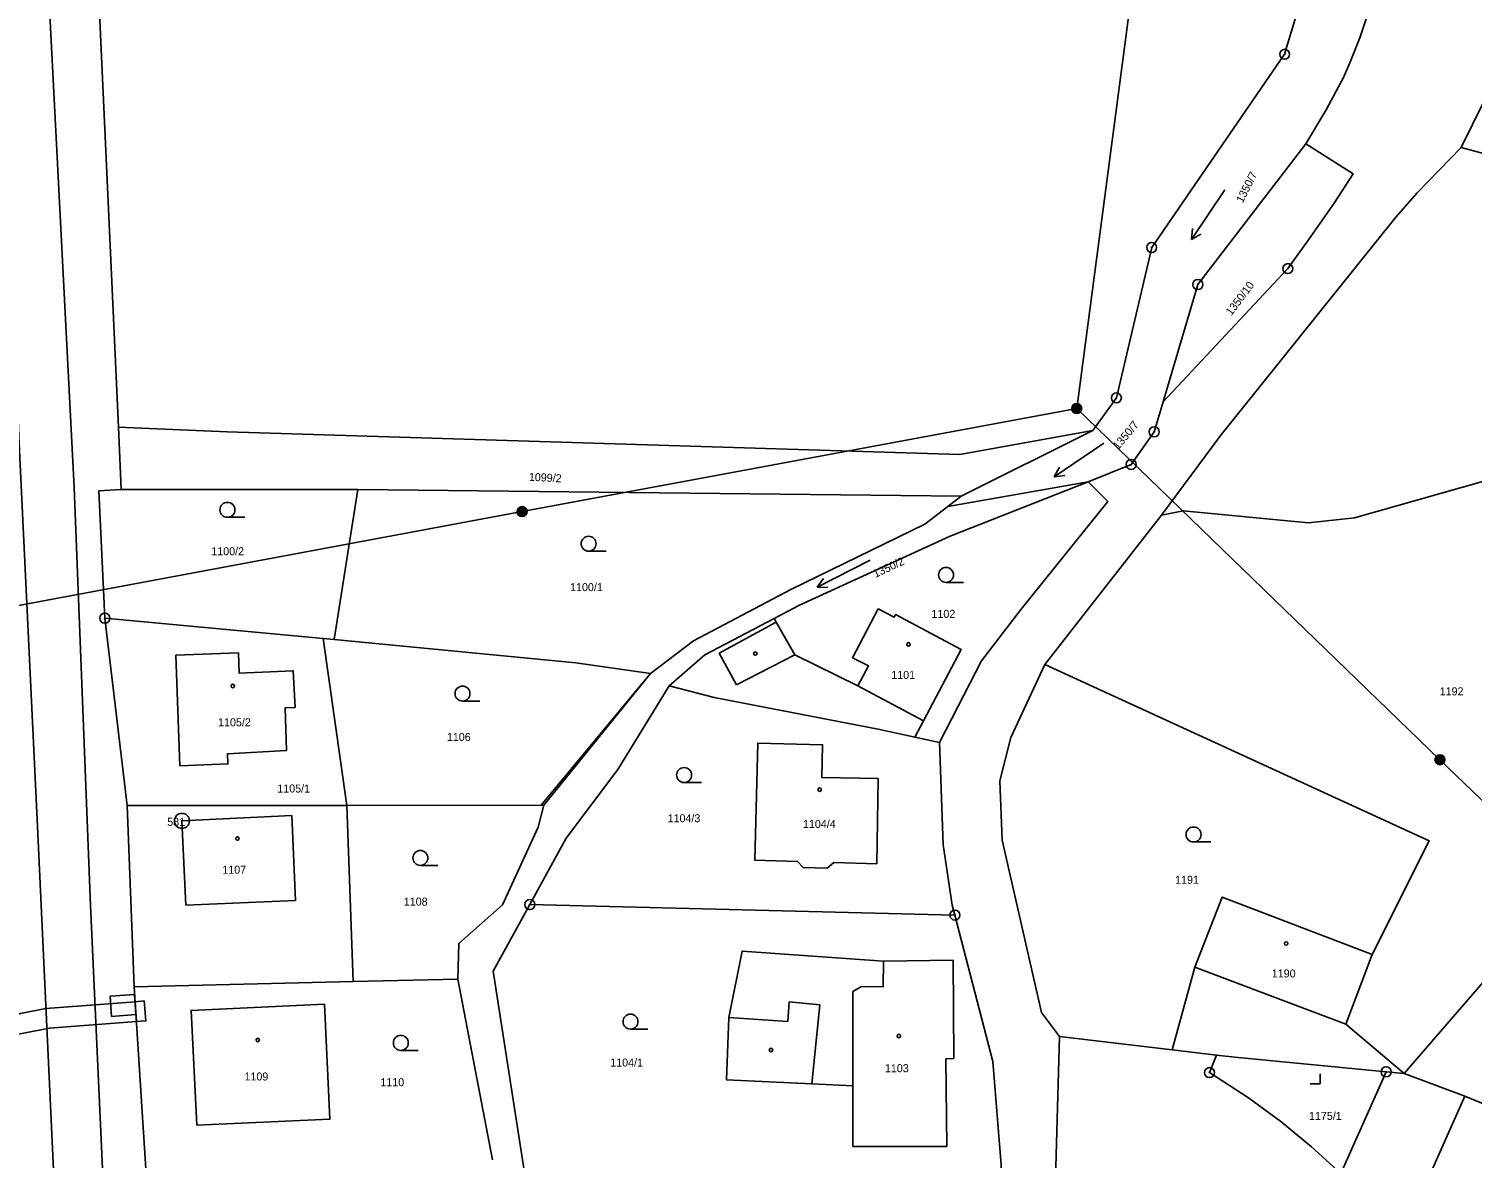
# Model space of a CAD drawing. Extents: x -587171 to -555306, y -1167727 to -1074732.
# Drawn here: x -560072.1 to -559927.4, y -1077081.2 to -1076968 of the extents above; entities that cross this region are included whole.
import ezdxf

# ---------------------------------------------------------------- set-up
doc = ezdxf.new("R2010")
doc.units = 0
for name, color, linetype in [('Hranice parcel', 7, 'Continuous'), ('Parcelní čísla', 7, 'Continuous'), ('Poz předměty', 7, 'Continuous'), ('Vnitřní kresba', 7, 'Continuous'), ('Věcná břemena k části', 7, 'Continuous'), ('Značky bodu BP', 7, 'Continuous'), ('Značky budov', 7, 'Continuous'), ('Značky kultur', 7, 'Continuous')]:
    doc.layers.add(name, color=color, linetype=linetype)

msp = doc.modelspace()

# ---------------------------------------------------------------- linework, layer by layer
at = {"layer": 'Hranice parcel'}
for p, q in [((-560065.05, -1076966.36), (-560063.16, -1077007.91)), ((-559926.22, -1076975.34), (-559928.46, -1076979.86)), ((-560062.88, -1077014.16), (-560063.16, -1077007.91)), ((-559978.62, -1077014.82), (-559965.42, -1077008.24)), ((-560039.14, -1077014.16), (-560062.88, -1077014.16)), ((-560039.14, -1077014.16), (-560041.51, -1077029.2)), ((-559978.62, -1077014.82), (-560039.14, -1077014.16)), ((-559965.89, -1077013.39), (-559979.97, -1077015.86)), ((-559979.97, -1077015.86), (-559978.62, -1077014.82)), ((-559958.53, -1077016.72), (-559970.23, -1077031.69)), ((-560064.53, -1077027.06), (-560042.63, -1077029.1)), ((-560064.53, -1077027.06), (-560062.28, -1077045.84)), ((-560042.63, -1077029.1), (-560041.51, -1077029.2)), ((-560040.27, -1077045.83), (-560042.63, -1077029.1)), ((-560020.49, -1077045.82), (-560009.79, -1077032.6)), ((-560007.93, -1077033.84), (-560013.08, -1077042.23)), ((-559983.28, -1077038.99), (-559980.82, -1077039.52)), ((-560062.28, -1077045.84), (-560040.27, -1077045.83)), ((-560062.28, -1077045.84), (-560061.59, -1077064.02)), ((-560039.61, -1077063.5), (-560040.27, -1077045.83)), ((-559917.05, -1077052.87), (-559934.19, -1077072.71)), ((-560021.9, -1077055.77), (-560025.58, -1077062.46)), ((-559979.26, -1077056.83), (-560021.9, -1077055.77)), ((-560061.59, -1077064.02), (-560039.61, -1077063.5)), ((-560039.61, -1077063.5), (-560029.13, -1077063.25)), ((-560025.65, -1077081.36), (-560029.13, -1077063.25)), ((-560025.58, -1077062.46), (-560022.24, -1077083.94)), ((-560061.59, -1077064.02), (-560060.37, -1077082.81)), ((-559968.75, -1077069), (-559969.27, -1077086.3)), ((-559957.47, -1077070.35), (-559968.75, -1077069)), ((-559953.01, -1077070.87), (-559957.47, -1077070.35)), ((-559940.53, -1077082.73), (-559936, -1077072.54)), ((-559936, -1077072.54), (-559934.19, -1077072.71)), ((-559934.19, -1077072.71), (-559928.12, -1077074.97)), ((-559928.12, -1077074.97), (-559936.14, -1077093.02))]:
    msp.add_line(p, q, dxfattribs=at)
for points in [[(-560081.39, -1076838.77), (-560080.61, -1076844.79), (-560078.46, -1076885.64), (-560076.77, -1076926.81), (-560074.77, -1076972.18), (-560073.12, -1077009.56), (-560071.29, -1077047.93), (-560069.41, -1077088.13), (-560067.46, -1077130.16), (-560065.21, -1077169.66), (-560062.46, -1077214.21), (-560061.17, -1077232.38), (-560061.09, -1077233.9), (-560061.7, -1077235.89), (-560062.89, -1077237.55), (-560064.13, -1077238.39)], [(-559965.42, -1077008.24), (-559963.06, -1077004.98), (-559959.52, -1076989.9), (-559946.18, -1076970.53), (-559942.18, -1076957.26), (-559939.56, -1076935.32), (-559931.86, -1076919.12), (-559929.68, -1076915.52)], [(-559934.81, -1076948.05), (-559935.97, -1076955.51), (-559937.36, -1076964.24), (-559938, -1076966.97), (-559938.64, -1076968.88), (-559939.64, -1076971.4), (-559940.28, -1076972.84), (-559942.02, -1076976.09), (-559944.06, -1076979.5)], [(-559958.38, -1077005.37), (-559945.87, -1076992.02), (-559943.79, -1076989.12), (-559941.23, -1076985.44), (-559939.32, -1076982.52), (-559944.06, -1076979.5)], [(-559944.06, -1076979.5), (-559954.89, -1076993.61), (-559958.38, -1077005.37)], [(-559928.46, -1076979.86), (-559932.9, -1076984.41), (-559935.04, -1076986.85), (-559952.59, -1077008.71), (-559958.53, -1077016.72)], [(-559928.46, -1076979.86), (-559917.26, -1076982.87), (-559922.03, -1076987.42), (-559916.93, -1076992.9), (-559918.91, -1076994.86), (-559914.97, -1076999.06), (-559912.96, -1076997.07), (-559908.89, -1077001.4), (-559904.13, -1076996.96), (-559908.19, -1076992.6), (-559905.49, -1076990.5)], [(-559958.38, -1077005.37), (-559959.27, -1077008.38), (-559961.58, -1077011.65), (-559965.89, -1077013.39)], [(-560063.16, -1077007.91), (-560052.26, -1077008.39), (-559978.77, -1077010.66), (-559965.42, -1077008.24)], [(-559902.26, -1077026.17), (-559919.7, -1077011.48), (-559939.19, -1077016.99), (-559943.78, -1077017.51), (-559956.37, -1077016.29), (-559958.53, -1077016.72)], [(-560062.88, -1077014.16), (-560065.14, -1077014.31), (-560064.53, -1077027.06)], [(-559965.89, -1077013.39), (-559979.72, -1077018.84), (-559994.85, -1077025.77), (-559997.39, -1077027.1)], [(-559980.82, -1077039.52), (-559976.58, -1077031.33), (-559972.62, -1077026.16), (-559963.92, -1077015.37), (-559965.89, -1077013.39)], [(-560009.79, -1077032.6), (-560005.47, -1077029.34), (-559995.7, -1077024.18), (-559982.26, -1077017.62), (-559979.97, -1077015.86)], [(-559997.39, -1077027.1), (-560004.35, -1077030.73), (-560007.93, -1077033.84)], [(-559983.28, -1077038.99), (-559982.41, -1077037.36), (-559978.64, -1077030.21), (-559985.22, -1077026.7), (-559985.36, -1077026.97), (-559986.94, -1077026.14), (-559989.53, -1077031.03), (-559987.92, -1077031.84), (-559988.99, -1077033.86), (-559995.32, -1077030.74), (-559997.19, -1077027.46), (-559997.39, -1077027.1)], [(-560041.51, -1077029.2), (-560017.27, -1077031.53), (-560009.79, -1077032.6)], [(-560057.41, -1077030.78), (-560051.13, -1077030.52), (-560051.05, -1077032.58), (-560045.63, -1077032.34), (-560045.44, -1077036.01), (-560046.45, -1077036.06), (-560046.31, -1077040.33), (-560052.23, -1077040.66), (-560052.19, -1077041.68), (-560057, -1077041.86), (-560057.41, -1077030.78)], [(-559970.23, -1077031.69), (-559973.65, -1077039.02), (-559974.76, -1077043.38), (-559974.51, -1077049.32), (-559970.56, -1077066.61), (-559968.75, -1077069)], [(-559937.39, -1077060.79), (-559931.69, -1077049.38), (-559970.23, -1077031.69)], [(-560007.93, -1077033.84), (-560003.42, -1077035.01), (-559986.96, -1077038.18), (-559983.28, -1077038.99)], [(-559987.08, -1077051.68), (-559991.39, -1077051.57), (-559992.07, -1077052.14), (-559994.49, -1077052.06), (-559995.04, -1077051.45), (-559999.34, -1077051.33), (-559999.03, -1077039.58), (-559992.54, -1077039.75), (-559992.6, -1077043.04), (-559986.94, -1077043.14), (-559987.08, -1077051.68)], [(-559979.26, -1077056.83), (-559979.52, -1077055.83), (-559980.44, -1077049.79), (-559980.82, -1077039.52)], [(-560013.08, -1077042.23), (-560018.24, -1077049.1), (-560021.9, -1077055.77)], [(-560040.27, -1077045.83), (-560020.77, -1077045.82), (-560020.49, -1077045.82)], [(-560029.13, -1077063.25), (-560029.03, -1077059.67), (-560024.63, -1077055.79), (-560021.07, -1077048.01), (-560020.49, -1077045.82)], [(-559937.39, -1077060.79), (-559952.44, -1077055.03), (-559955.18, -1077062.06), (-559957.47, -1077070.35)], [(-559975.87, -1077088.92), (-559974.63, -1077084.66), (-559974.61, -1077081.87), (-559975.45, -1077071.52), (-559979.26, -1077056.83)], [(-559980.08, -1077080.02), (-559980.16, -1077071.25), (-559979.37, -1077071.2), (-559979.42, -1077061.36), (-559986.43, -1077061.46), (-560000.6, -1077060.44), (-560001.93, -1077067.1), (-560002.17, -1077073.34), (-559993.62, -1077073.74), (-559989.49, -1077073.93), (-559989.5, -1077080.02), (-559980.08, -1077080.02)], [(-559934.19, -1077072.71), (-559940.03, -1077067.75), (-559937.39, -1077060.79)], [(-560055.29, -1077077.88), (-560041.95, -1077077.28), (-560042.5, -1077065.76), (-560055.87, -1077066.39), (-560055.29, -1077077.88)], [(-559940.53, -1077082.73), (-559943.5, -1077080.07), (-559946.57, -1077077.52), (-559949.8, -1077075.14), (-559953.72, -1077072.62), (-559953.01, -1077070.87)], [(-559953.01, -1077070.87), (-559951.17, -1077071.08), (-559936, -1077072.54)], [(-559914.1, -1077081.1), (-559918.33, -1077079), (-559928.12, -1077074.97)]]:
    msp.add_lwpolyline(points, dxfattribs=at)
at = {"layer": 'Poz předměty'}
for p, q in [((-559967.04, -1077006.04), (-559959.61, -1076949.72)), ((-560022.67, -1077016.38), (-559967.04, -1077006.04)), ((-559930.6, -1077041.25), (-559967.04, -1077006.04)), ((-560076.35, -1077026.38), (-560022.67, -1077016.38)), ((-559893.31, -1077077.24), (-559930.6, -1077041.25))]:
    msp.add_line(p, q, dxfattribs=at)
for centre, radius in [((-559967.04, -1077006.04), 0.5), ((-559967.04, -1077006.04), 0.5), ((-559967.04, -1077006.04), 0.5), ((-559967.04, -1077006.04), 0.4), ((-559967.04, -1077006.04), 0.4), ((-559967.04, -1077006.04), 0.4), ((-559967.04, -1077006.04), 0.3), ((-559967.04, -1077006.04), 0.3), ((-559967.04, -1077006.04), 0.3), ((-559967.04, -1077006.04), 0.2), ((-559967.04, -1077006.04), 0.2), ((-559967.04, -1077006.04), 0.2), ((-559967.04, -1077006.04), 0.1), ((-559967.04, -1077006.04), 0.1), ((-559967.04, -1077006.04), 0.1), ((-560022.67, -1077016.38), 0.5), ((-560022.67, -1077016.38), 0.4), ((-560022.67, -1077016.38), 0.3), ((-560022.67, -1077016.38), 0.2), ((-560022.67, -1077016.38), 0.1), ((-559930.6, -1077041.25), 0.5), ((-559930.6, -1077041.25), 0.4), ((-559930.6, -1077041.25), 0.3), ((-559930.6, -1077041.25), 0.2), ((-559930.6, -1077041.25), 0.1)]:
    msp.add_circle(centre, radius, dxfattribs=at)
at = {"layer": 'Vnitřní kresba'}
for p, q in [((-560070.08, -1076965.9), (-560067.59, -1077013.95)), ((-560067.59, -1077013.95), (-560065.97, -1077055.87)), ((-560002.92, -1077030.58), (-559997.19, -1077027.46)), ((-560001.18, -1077033.74), (-560002.92, -1077030.58)), ((-559995.32, -1077030.74), (-560001.18, -1077033.74)), ((-560009.79, -1077032.6), (-560020.77, -1077045.82)), ((-559982.41, -1077037.36), (-559988.99, -1077033.86)), ((-560056.8, -1077047.38), (-560045.76, -1077046.83)), ((-560056.39, -1077055.83), (-560056.8, -1077047.38)), ((-560045.76, -1077046.83), (-560045.39, -1077055.35)), ((-560065.97, -1077055.87), (-560063.86, -1077101.54)), ((-560045.39, -1077055.35), (-560056.39, -1077055.83)), ((-559986.47, -1077064.01), (-559986.43, -1077061.46)), ((-559955.18, -1077062.06), (-559940.03, -1077067.75)), ((-559989.49, -1077064.48), (-559988.64, -1077063.98)), ((-559989.49, -1077073.93), (-559989.49, -1077064.48)), ((-559988.64, -1077063.98), (-559986.47, -1077064.01)), ((-559996.03, -1077067.5), (-559995.9, -1077065.51)), ((-559995.9, -1077065.51), (-559992.81, -1077065.83)), ((-559992.81, -1077065.83), (-559993.62, -1077073.74)), ((-560001.93, -1077067.1), (-559996.03, -1077067.5))]:
    msp.add_line(p, q, dxfattribs=at)
at = {"layer": 'Věcná břemena k části'}
for points in [[(-560063.86, -1077066.98), (-560061.41, -1077066.81), (-560061.54, -1077064.79), (-560064, -1077064.96)], [(-560070.45, -1077066.2), (-560073, -1077066.69), (-560075.1, -1077067.32), (-560075.02, -1077068.97), (-560074.8, -1077073.67), (-560074.72, -1077075.35), (-560074.65, -1077077.1), (-560073.34, -1077076.28), (-560073.57, -1077068.84), (-560070.07, -1077068.16), (-560061.36, -1077067.5), (-560061.49, -1077065.51)], [(-560060.6, -1077065.44), (-560061.49, -1077065.51), (-560061.36, -1077067.5), (-560060.41, -1077067.43)]]:
    msp.add_lwpolyline(points, close=True, dxfattribs=at)
at = {"layer": 'Značky bodu BP'}
for centre, radius in [((-559946.18, -1076970.53), 0.5), ((-559946.18, -1076970.53), 0.0303), ((-559959.52, -1076989.9), 0.5), ((-559959.52, -1076989.9), 0.0303), ((-559945.87, -1076992.02), 0.5), ((-559945.87, -1076992.02), 0.0303), ((-559954.89, -1076993.61), 0.5), ((-559954.89, -1076993.61), 0.0303), ((-559963.06, -1077004.98), 0.5), ((-559963.06, -1077004.98), 0.0303), ((-559959.27, -1077008.38), 0.5), ((-559959.27, -1077008.38), 0.0303), ((-559961.58, -1077011.65), 0.5), ((-559961.58, -1077011.65), 0.0303), ((-560064.53, -1077027.06), 0.5), ((-560064.53, -1077027.06), 0.0303), ((-560056.8, -1077047.38), 0.75), ((-560056.8, -1077047.38), 0.03), ((-560021.9, -1077055.77), 0.5), ((-560021.9, -1077055.77), 0.0303), ((-559979.26, -1077056.83), 0.5), ((-559979.26, -1077056.83), 0.0303), ((-559953.72, -1077072.62), 0.5), ((-559936, -1077072.54), 0.5), ((-559953.72, -1077072.62), 0.0303), ((-559936, -1077072.54), 0.0303)]:
    msp.add_circle(centre, radius, dxfattribs=at)
at = {"layer": 'Značky budov'}
for centre in [(-559999.28, -1077030.61), (-559983.91, -1077029.69), (-560051.69, -1077033.86), (-559992.83, -1077044.26), (-560051.23, -1077049.15), (-559946.03, -1077059.68), (-560049.19, -1077069.35), (-559984.88, -1077068.95), (-559997.71, -1077070.36)]:
    msp.add_circle(centre, 0.175, dxfattribs=at)
at = {"layer": 'Značky kultur'}
for p, q in [((-559952.19, -1076984.11), (-559955.54, -1076989.09)), ((-559955.54, -1076989.09), (-559955.41, -1076988)), ((-559955.54, -1076989.09), (-559954.58, -1076988.56)), ((-559964.33, -1077009.52), (-559969.31, -1077012.88)), ((-559969.31, -1077012.88), (-559968.78, -1077011.92)), ((-559969.31, -1077012.88), (-559968.22, -1077012.75)), ((-560052.23, -1077016.95), (-560050.48, -1077016.95)), ((-560016, -1077020.35), (-560014.25, -1077020.35)), ((-559987.75, -1077021.24), (-559993.09, -1077023.96)), ((-559993.09, -1077023.96), (-559992.45, -1077023.07)), ((-559993.09, -1077023.96), (-559991.99, -1077023.97)), ((-559980.15, -1077023.47), (-559978.4, -1077023.47)), ((-560028.65, -1077035.37), (-560026.9, -1077035.37)), ((-560006.42, -1077043.54), (-560004.67, -1077043.54)), ((-559955.32, -1077049.5), (-559953.57, -1077049.5)), ((-560032.88, -1077051.85), (-560031.13, -1077051.85)), ((-560011.8, -1077068.26), (-560010.05, -1077068.26)), ((-560034.84, -1077070.39), (-560033.09, -1077070.39)), ((-559943.61, -1077073.75), (-559942.61, -1077073.75)), ((-559942.61, -1077073.75), (-559942.61, -1077072.75))]:
    msp.add_line(p, q, dxfattribs=at)
for centre in [(-560052.23, -1077016.2), (-560016, -1077019.6), (-559980.15, -1077022.72), (-560028.65, -1077034.62), (-560006.42, -1077042.79), (-559955.32, -1077048.75), (-560032.88, -1077051.1), (-560011.8, -1077067.51), (-560034.84, -1077069.64)]:
    msp.add_circle(centre, 0.75, dxfattribs=at)

# ---------------------------------------------------------------- texts
at = {"layer": 'Parcelní čísla'}
for s, rotation, p in [('1350/7', 63, (-559950.39, -1076985.49)), ('1350/10', 53, (-559951.52, -1076996.79)), ('1350/7', 50, (-559962.87, -1077010.23)), ('1099/2', 357, (-560022.01, -1077013.28)), ('1350/2', 25, (-559987.23, -1077023.03))]:
    msp.add_text(s, height=0.803, rotation=rotation, dxfattribs=at).set_placement(p)
for s, p in [('1100/2', (-560053.85, -1077020.75)), ('1100/1', (-560017.86, -1077024.35)), ('1102', (-559981.61, -1077027.03)), ('1101', (-559985.64, -1077033.15)), ('1192', (-559930.63, -1077034.8)), ('1105/2', (-560053.17, -1077037.9)), ('1106', (-560030.22, -1077039.37)), ('1105/1', (-560047.23, -1077044.54)), ('1104/3', (-560008.08, -1077047.52)), ('1104/4', (-559994.5, -1077048.09)), ('1107', (-560052.74, -1077052.68)), ('1191', (-559957.17, -1077053.69)), ('1108', (-560034.54, -1077055.88)), ('1190', (-559947.47, -1077063.08)), ('1104/1', (-560013.83, -1077072.01)), ('1103', (-559986.28, -1077072.58)), ('1109', (-560050.52, -1077073.41)), ('1110', (-560036.89, -1077073.98)), ('1175/1', (-559943.74, -1077077.36))]:
    msp.add_text(s, height=0.803, dxfattribs=at).set_placement(p)
at = {"layer": 'Značky bodu BP'}
msp.add_text('581', height=0.803, dxfattribs=at).set_placement((-560058.27, -1077047.88))

doc.saveas('drawing.dxf')
